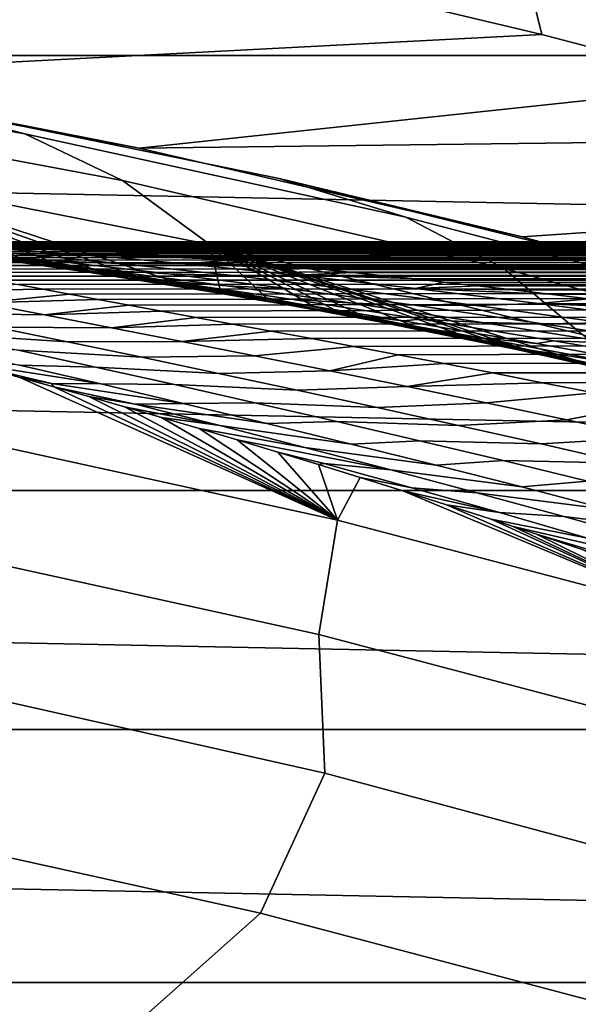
# Model space of a CAD drawing. Header units: metres. Extents: x -32 to 117, y -314 to 32.
# Tile 245 of 380: x 5.57 to 7.27, y 25.68 to 28.67. Entities that reach past the tile are written whole.
import ezdxf

# ---------------------------------------------------------------- set-up
doc = ezdxf.new("R2010")
doc.units = ezdxf.units.M
doc.layers.add('solid_24_501_064_XXX', color=7, linetype='CONTINUOUS')

msp = doc.modelspace()

# ---------------------------------------------------------------- linework, layer by layer
at = {"layer": 'solid_24_501_064_XXX'}
for points in [[(-15.49826, 28.566656, -303.5), (-14.350215, 29.160267, -303.5), (15.49826, 28.566656, -303.5)], [(-14.350215, 29.160267, -303.5), (14.350215, 29.160267, -303.5), (15.49826, 28.566656, -303.5)], [(8.311022, 28.692976, -299.526428), (7.148932, 29.004358, -299.526428), (7.105649, 28.828749, -299.506622), (8.260702, 28.519253, -299.506622)], [(7.105649, 28.828749, -299.506622), (6.56862, 28.769537, -299.5), (7.154149, 28.629557, -299.5)], [(7.105649, 28.828749, -299.506622), (7.154149, 28.629557, -299.5), (7.736826, 28.477612, -299.5)], [(8.260702, 28.519253, -299.506622), (7.105649, 28.828749, -299.506622), (7.736826, 28.477612, -299.5)], [(6.56862, 28.769537, -299.5), (3.57467, 28.67807, -299.5), (4.756879, 28.505819, -299.5), (7.154149, 28.629557, -299.5)], [(4.040868, 28.616104, 20), (4.415824, 28.533966, 27.139278), (5.583253, 28.328678, 27.139278), (5.203011, 28.42778, 20)], [(5.930682, 28.284916, -299.5), (4.756879, 28.505819, -299.5), (4.040868, 28.616104, 20), (5.203011, 28.42778, 20)], [(7.154149, 28.629557, -299.5), (4.756879, 28.505819, -299.5), (5.930682, 28.284916, -299.5), (7.736826, 28.477612, -299.5)], [(-16.621614, 27.927967, -303.5), (-15.49826, 28.566656, -303.5), (16.621614, 27.927967, -303.5)], [(-15.49826, 28.566656, -303.5), (15.49826, 28.566656, -303.5), (16.621614, 27.927967, -303.5)], [(4.415824, 28.533966, 27.139278), (4.710987, 28.40514, 34.372093), (5.880138, 28.186333, 34.372093), (5.583253, 28.328678, 27.139278)], [(8.316442, 28.313774, -299.5), (7.736826, 28.477612, -299.5), (5.930682, 28.284916, -299.5)], [(5.203011, 28.42778, 20), (5.583253, 28.328678, 27.139278), (6.741272, 28.075647, 27.139278), (6.35652, 28.19228, 20)], [(7.094454, 28.015686, -299.5), (5.930682, 28.284916, -299.5), (5.203011, 28.42778, 20), (6.35652, 28.19228, 20)], [(4.710987, 28.40514, 34.372093), (5.00377, 28.218328, 41.604107), (6.145319, 27.991907, 41.604107), (5.880138, 28.186333, 34.372093)], [(5.583253, 28.328678, 27.139278), (5.880138, 28.186333, 34.372093), (7.039254, 27.919424, 34.372093), (6.741272, 28.075647, 27.139278)], [(8.316442, 28.313774, -299.5), (5.930682, 28.284916, -299.5), (7.094454, 28.015686, -299.5), (8.892299, 28.138237, -299.5)], [(6.17696, 27.854652, 46.694374), (6.145319, 27.991907, 41.604107), (5.00377, 28.218328, 41.604107), (6.042742, 27.877617, 46.921967)], [(5.910722, 27.899406, 47.149216), (6.042742, 27.877617, 46.921967), (5.00377, 28.218328, 41.604107)], [(5.786113, 27.919216, 47.367855), (5.910722, 27.899406, 47.149216), (5.00377, 28.218328, 41.604107)], [(5.667253, 27.937405, 47.58086), (5.786113, 27.919216, 47.367855), (5.00377, 28.218328, 41.604107)], [(5.565906, 27.952364, 47.766106), (5.667253, 27.937405, 47.58086), (5.00377, 28.218328, 41.604107)], [(5.880138, 28.186333, 34.372093), (6.145319, 27.991907, 41.604107), (7.276733, 27.719324, 41.604107), (7.039254, 27.919424, 34.372093)], [(6.35652, 28.19228, 20), (6.741272, 28.075647, 27.139278), (7.887931, 27.775301, 27.139278), (7.499481, 27.909994, 20)], [(8.246314, 27.698521, -299.5), (7.094454, 28.015686, -299.5), (6.35652, 28.19228, 20), (7.499481, 27.909994, 20)], [(8.892299, 28.138237, -299.5), (7.094454, 28.015686, -299.5), (8.246314, 27.698521, -299.5), (9.464602, 27.950924, -299.5)], [(6.741272, 28.075647, 27.139278), (7.039254, 27.919424, 34.372093), (8.186357, 27.60487, 34.372093), (7.887931, 27.775301, 27.139278)], [(5.104583, 27.985342, 52.905888), (5.104846, 27.981249, 53.02454), (54.700001, 28, 52)], [(5.108784, 27.988892, 52.788612), (5.104583, 27.985342, 52.905888), (54.700001, 28, 52)], [(5.104846, 27.981249, 53.02454), (5.109465, 27.976601, 53.144482), (54.700001, 28, 52)], [(5.117603, 27.991919, 52.672684), (5.108784, 27.988892, 52.788612), (54.700001, 28, 52)], [(5.118779, 27.971378, 53.265682), (54.700001, 27.976082, 53.157101), (54.700001, 28, 52), (5.109465, 27.976601, 53.144482)], [(5.130588, 27.99444, 52.557949), (5.117603, 27.991919, 52.672684), (54.700001, 28, 52)], [(5.147282, 27.996475, 52.444252), (5.130588, 27.99444, 52.557949), (54.700001, 28, 52)], [(5.340872, 27.975428, 50.277721), (5.670956, 27.942411, 49.799969), (5.471426, 27.956095, 49.68541), (5.135561, 27.99147, 50.173851)], [(5.167585, 27.998037, 52.331558), (5.147282, 27.996475, 52.444252), (54.700001, 28, 52)], [(5.191731, 27.999136, 52.219948), (5.167585, 27.998037, 52.331558), (54.700001, 28, 52)], [(5.219721, 27.999786, 52.109428), (5.191731, 27.999136, 52.219948), (54.700001, 28, 52)], [(5.251555, 28, 52), (5.219721, 27.999786, 52.109428), (54.700001, 28, 52)], [(5.466239, 27.983366, 50.957569), (5.224105, 27.997297, 51.44606), (5.566727, 27.989464, 51.231911), (5.622065, 27.986372, 51.126484)], [(5.287916, 27.999773, 51.887318), (5.251555, 28, 52), (54.700001, 28, 52), (54.700001, 27.976082, 50.842899)], [(5.466239, 27.983366, 50.957569), (5.752649, 27.961834, 50.485115), (5.546618, 27.965546, 50.381496), (5.253825, 27.989241, 50.867466)], [(5.327169, 27.999102, 51.775616), (5.287916, 27.999773, 51.887318), (54.700001, 27.976082, 50.842899)], [(5.369317, 27.997995, 51.664898), (5.327169, 27.999102, 51.775616), (54.700001, 27.976082, 50.842899)], [(5.414441, 27.996466, 51.555141), (5.369317, 27.997995, 51.664898), (54.700001, 27.976082, 50.842899)], [(5.462732, 27.994524, 51.446297), (5.414441, 27.996466, 51.555141), (54.700001, 27.976082, 50.842899)], [(5.513685, 27.992186, 51.338505), (5.462732, 27.994524, 51.446297), (54.700001, 27.976082, 50.842899)], [(5.566727, 27.989464, 51.231911), (5.513685, 27.992186, 51.338505), (54.700001, 27.976082, 50.842899)], [(5.622065, 27.986372, 51.126484), (5.566727, 27.989464, 51.231911), (54.700001, 27.976082, 50.842899)], [(7.423438, 27.603895, 44.688644), (7.276733, 27.719324, 41.604107), (6.145319, 27.991907, 41.604107), (7.253582, 27.642006, 44.952583)], [(7.087388, 27.678099, 45.213295), (7.253582, 27.642006, 44.952583), (6.145319, 27.991907, 41.604107)], [(7.023231, 27.691713, 45.314655), (7.087388, 27.678099, 45.213295), (6.145319, 27.991907, 41.604107)], [(6.924988, 27.712219, 45.470669), (7.023231, 27.691713, 45.314655), (6.145319, 27.991907, 41.604107)], [(6.766699, 27.744383, 45.724121), (6.924988, 27.712219, 45.470669), (6.145319, 27.991907, 41.604107)], [(6.612697, 27.774639, 45.973267), (6.766699, 27.744383, 45.724121), (6.145319, 27.991907, 41.604107)], [(6.530191, 27.790426, 46.10788), (6.612697, 27.774639, 45.973267), (6.145319, 27.991907, 41.604107)], [(6.462777, 27.803106, 46.218498), (6.530191, 27.790426, 46.10788), (6.145319, 27.991907, 41.604107)], [(6.317361, 27.829781, 46.459156), (6.462777, 27.803106, 46.218498), (6.145319, 27.991907, 41.604107)], [(6.17696, 27.854652, 46.694374), (6.317361, 27.829781, 46.459156), (6.145319, 27.991907, 41.604107)], [(5.118779, 27.971378, 53.265682), (5.133124, 27.96557, 53.388103), (54.700001, 27.976082, 53.157101)], [(5.133124, 27.96557, 53.388103), (5.152317, 27.959164, 53.511658), (54.700001, 27.976082, 53.157101)], [(5.152317, 27.959164, 53.511658), (5.176325, 27.952141, 53.636406), (54.700001, 27.976082, 53.157101)], [(5.176325, 27.952141, 53.636406), (5.205487, 27.944473, 53.762505), (54.700001, 27.976082, 53.157101)], [(5.272458, 27.975931, 49.570774), (5.632093, 27.931763, 49.096546), (5.564283, 27.938276, 48.816608), (5.196973, 27.986681, 49.288471)], [(5.205487, 27.944473, 53.762505), (5.240133, 27.936132, 53.890106), (54.700001, 27.976082, 53.157101)], [(5.240133, 27.936132, 53.890106), (5.280043, 27.927122, 54.018875), (54.700001, 27.976082, 53.157101)], [(5.471426, 27.956095, 49.68541), (5.826298, 27.914371, 49.219501), (5.632093, 27.931763, 49.096546), (5.272458, 27.975931, 49.570774)], [(5.280043, 27.927122, 54.018875), (5.325219, 27.917414, 54.148952), (54.700001, 27.976082, 53.157101)], [(5.325219, 27.917414, 54.148952), (5.376029, 27.906942, 54.280918), (54.700001, 27.976082, 53.157101)], [(5.546618, 27.965546, 50.381496), (5.870907, 27.934887, 49.91436), (5.670956, 27.942411, 49.799969), (5.340872, 27.975428, 50.277721)], [(5.432829, 27.89563, 54.415333), (54.700001, 27.904366, 54.312222), (54.700001, 27.976082, 53.157101), (5.376029, 27.906942, 54.280918)], [(5.385346, 27.965342, 48.675961), (5.768913, 27.908745, 48.220753), (5.491642, 27.955309, 48.194237)], [(5.564283, 27.938276, 48.816608), (5.944159, 27.884262, 48.366337), (5.768913, 27.908745, 48.220753), (5.385346, 27.965342, 48.675961)], [(5.887196, 27.892067, 47.747478), (5.554244, 27.954052, 47.787643), (5.447432, 27.969194, 47.987232)], [(5.768913, 27.908745, 48.220753), (5.887196, 27.892067, 47.747478), (5.447432, 27.969194, 47.987232), (5.491642, 27.955309, 48.194237)], [(5.466239, 27.983366, 50.957569), (5.622065, 27.986372, 51.126484), (5.679662, 27.982922, 51.022221)], [(5.466239, 27.983366, 50.957569), (5.679662, 27.982922, 51.022221), (5.738927, 27.979136, 50.919247)], [(5.466239, 27.983366, 50.957569), (5.738927, 27.979136, 50.919247), (5.799469, 27.975029, 50.817757)], [(5.466239, 27.983366, 50.957569), (5.799469, 27.975029, 50.817757), (5.86158, 27.970627, 50.717796)], [(5.752649, 27.961834, 50.485115), (5.466239, 27.983366, 50.957569), (5.86158, 27.970627, 50.717796), (5.925173, 27.965919, 50.618919)], [(5.752649, 27.961834, 50.485115), (6.071134, 27.933531, 50.028507), (5.870907, 27.934887, 49.91436), (5.546618, 27.965546, 50.381496)], [(5.679662, 27.982922, 51.022221), (5.622065, 27.986372, 51.126484), (54.700001, 27.976082, 50.842899)], [(5.738927, 27.979136, 50.919247), (5.679662, 27.982922, 51.022221), (54.700001, 27.976082, 50.842899)], [(5.799469, 27.975029, 50.817757), (5.738927, 27.979136, 50.919247), (54.700001, 27.976082, 50.842899)], [(5.752649, 27.961834, 50.485115), (5.925173, 27.965919, 50.618919), (5.990097, 27.960896, 50.520683)], [(5.752649, 27.961834, 50.485115), (5.990097, 27.960896, 50.520683), (6.056006, 27.955599, 50.423775)], [(5.752649, 27.961834, 50.485115), (6.056006, 27.955599, 50.423775), (6.123339, 27.950008, 50.327572)], [(6.071134, 27.933531, 50.028507), (5.752649, 27.961834, 50.485115), (6.123339, 27.950008, 50.327572), (6.192833, 27.944042, 50.230679)], [(5.86158, 27.970627, 50.717796), (5.799469, 27.975029, 50.817757), (54.700001, 27.976082, 50.842899), (54.700001, 27.904366, 49.687778)], [(5.925173, 27.965919, 50.618919), (5.86158, 27.970627, 50.717796), (54.700001, 27.904366, 49.687778)], [(5.990097, 27.960896, 50.520683), (5.925173, 27.965919, 50.618919), (54.700001, 27.904366, 49.687778)], [(6.056006, 27.955599, 50.423775), (5.990097, 27.960896, 50.520683), (54.700001, 27.904366, 49.687778)], [(-17.7187, 27.245132, -303.5), (-16.621614, 27.927967, -303.5), (17.7187, 27.245132, -303.5)], [(-16.621614, 27.927967, -303.5), (16.621614, 27.927967, -303.5), (17.7187, 27.245132, -303.5)], [(5.670956, 27.942411, 49.799969), (6.021049, 27.90313, 49.342304), (5.826298, 27.914371, 49.219501), (5.471426, 27.956095, 49.68541)], [(5.887196, 27.892067, 47.747478), (5.565906, 27.952364, 47.766106), (5.554244, 27.954052, 47.787643)], [(5.632093, 27.931763, 49.096546), (6.00605, 27.881775, 48.643578), (5.944159, 27.884262, 48.366337), (5.564283, 27.938276, 48.816608)], [(5.887196, 27.892067, 47.747478), (5.965283, 27.883617, 47.330296), (5.667253, 27.937405, 47.58086), (5.565906, 27.952364, 47.766106)], [(5.826298, 27.914371, 49.219501), (6.19641, 27.866838, 48.772839), (6.00605, 27.881775, 48.643578), (5.632093, 27.931763, 49.096546)], [(5.965283, 27.883617, 47.330296), (5.786113, 27.919216, 47.367855), (5.667253, 27.937405, 47.58086)], [(5.870907, 27.934887, 49.91436), (6.216212, 27.898048, 49.464863), (6.021049, 27.90313, 49.342304), (5.670956, 27.942411, 49.799969)], [(6.071134, 27.933531, 50.028507), (6.411643, 27.89913, 49.58709), (6.216212, 27.898048, 49.464863), (5.870907, 27.934887, 49.91436)], [(6.123339, 27.950008, 50.327572), (6.056006, 27.955599, 50.423775), (54.700001, 27.904366, 49.687778)], [(6.071134, 27.933531, 50.028507), (6.192833, 27.944042, 50.230679), (6.264667, 27.937656, 50.132565)], [(6.071134, 27.933531, 50.028507), (6.264667, 27.937656, 50.132565), (6.338357, 27.930899, 50.034058)], [(6.071134, 27.933531, 50.028507), (6.338357, 27.930899, 50.034058), (6.414952, 27.92367, 49.933918)], [(6.071134, 27.933531, 50.028507), (6.414952, 27.92367, 49.933918), (6.495462, 27.915857, 49.830925)], [(6.411643, 27.89913, 49.58709), (6.071134, 27.933531, 50.028507), (6.495462, 27.915857, 49.830925), (6.579183, 27.907488, 49.725769)], [(6.192833, 27.944042, 50.230679), (6.123339, 27.950008, 50.327572), (54.700001, 27.904366, 49.687778)], [(6.264667, 27.937656, 50.132565), (6.192833, 27.944042, 50.230679), (54.700001, 27.904366, 49.687778)], [(6.338357, 27.930899, 50.034058), (6.264667, 27.937656, 50.132565), (54.700001, 27.904366, 49.687778)], [(6.414952, 27.92367, 49.933918), (6.338357, 27.930899, 50.034058), (54.700001, 27.904366, 49.687778)], [(5.432829, 27.89563, 54.415333), (5.495449, 27.883453, 54.552059), (54.700001, 27.904366, 54.312222)], [(5.495449, 27.883453, 54.552059), (5.563854, 27.870394, 54.690937), (54.700001, 27.904366, 54.312222)], [(5.563854, 27.870394, 54.690937), (5.638284, 27.856403, 54.8321), (54.700001, 27.904366, 54.312222)], [(5.638284, 27.856403, 54.8321), (5.718978, 27.841433, 54.975681), (54.700001, 27.904366, 54.312222)], [(5.718978, 27.841433, 54.975681), (5.805986, 27.825434, 55.121731), (54.700001, 27.904366, 54.312222)], [(5.768913, 27.908745, 48.220753), (6.16219, 27.846964, 47.784161), (5.887196, 27.892067, 47.747478)], [(5.944159, 27.884262, 48.366337), (6.3345, 27.825016, 47.933426), (6.16219, 27.846964, 47.784161), (5.768913, 27.908745, 48.220753)], [(5.965283, 27.883617, 47.330296), (5.910722, 27.899406, 47.149216), (5.786113, 27.919216, 47.367855)], [(5.805986, 27.825434, 55.121731), (5.899159, 27.808384, 55.270134), (54.700001, 27.904366, 54.312222)], [(6.021049, 27.90313, 49.342304), (6.387303, 27.858053, 48.901878), (6.19641, 27.866838, 48.772839), (5.826298, 27.914371, 49.219501)], [(5.899159, 27.808384, 55.270134), (5.998357, 27.790258, 55.420746), (54.700001, 27.904366, 54.312222)], [(6.37057, 27.810566, 46.908562), (6.042742, 27.877617, 46.921967), (5.910722, 27.899406, 47.149216)], [(6.290452, 27.823816, 47.316978), (6.37057, 27.810566, 46.908562), (5.910722, 27.899406, 47.149216), (5.965283, 27.883617, 47.330296)], [(6.103448, 27.77104, 55.573425), (54.700001, 27.784977, 55.463394), (54.700001, 27.904366, 54.312222), (5.998357, 27.790258, 55.420746)], [(6.216212, 27.898048, 49.464863), (6.5786, 27.855423, 49.03059), (6.387303, 27.858053, 48.901878), (6.021049, 27.90313, 49.342304)], [(6.411643, 27.89913, 49.58709), (6.770159, 27.85895, 49.15889), (6.5786, 27.855423, 49.03059), (6.216212, 27.898048, 49.464863)], [(6.411643, 27.89913, 49.58709), (6.579183, 27.907488, 49.725769), (6.666594, 27.898504, 49.618099)], [(6.411643, 27.89913, 49.58709), (6.666594, 27.898504, 49.618099), (6.758825, 27.888788, 49.506908)], [(6.770159, 27.85895, 49.15889), (6.411643, 27.89913, 49.58709), (6.758825, 27.888788, 49.506908), (6.856378, 27.878246, 49.391663)], [(6.495462, 27.915857, 49.830925), (6.414952, 27.92367, 49.933918), (54.700001, 27.904366, 49.687778)], [(6.579183, 27.907488, 49.725769), (6.495462, 27.915857, 49.830925), (54.700001, 27.904366, 49.687778)], [(6.666594, 27.898504, 49.618099), (6.579183, 27.907488, 49.725769), (54.700001, 27.904366, 49.687778)], [(6.758825, 27.888788, 49.506908), (6.666594, 27.898504, 49.618099), (54.700001, 27.904366, 49.687778), (54.700001, 27.784977, 48.536606)], [(7.039254, 27.919424, 34.372093), (7.276733, 27.719324, 41.604107), (8.396148, 27.401031, 41.604107), (8.186357, 27.60487, 34.372093)], [(5.276678, 27.850197, 54.981167), (5.638284, 27.856403, 54.8321), (5.563854, 27.870394, 54.690937)], [(6.16219, 27.846964, 47.784161), (6.290452, 27.823816, 47.316978), (5.965283, 27.883617, 47.330296), (5.887196, 27.892067, 47.747478)], [(6.00605, 27.881775, 48.643578), (6.392034, 27.826365, 48.207981), (6.3345, 27.825016, 47.933426), (5.944159, 27.884262, 48.366337)], [(6.19641, 27.866838, 48.772839), (6.579298, 27.813854, 48.341969), (6.392034, 27.826365, 48.207981), (6.00605, 27.881775, 48.643578)], [(6.37057, 27.810566, 46.908562), (6.455207, 27.798544, 46.500912), (6.17696, 27.854652, 46.694374), (6.042742, 27.877617, 46.921967)], [(6.856378, 27.878246, 49.391663), (6.758825, 27.888788, 49.506908), (54.700001, 27.784977, 48.536606)], [(6.770159, 27.85895, 49.15889), (6.856378, 27.878246, 49.391663), (6.958717, 27.866875, 49.272858)], [(6.958717, 27.866875, 49.272858), (6.856378, 27.878246, 49.391663), (54.700001, 27.784977, 48.536606)], [(5.276678, 27.850197, 54.981167), (5.452863, 27.81559, 55.289272), (5.718978, 27.841433, 54.975681), (5.638284, 27.856403, 54.8321)], [(5.452863, 27.81559, 55.289272), (5.805986, 27.825434, 55.121731), (5.718978, 27.841433, 54.975681)], [(6.16219, 27.846964, 47.784161), (6.56322, 27.780203, 47.361565), (6.290452, 27.823816, 47.316978)], [(6.3345, 27.825016, 47.933426), (6.733187, 27.760744, 47.513649), (6.56322, 27.780203, 47.361565), (6.16219, 27.846964, 47.784161)], [(6.455207, 27.798544, 46.500912), (6.317361, 27.829781, 46.459156), (6.17696, 27.854652, 46.694374)], [(6.387303, 27.858053, 48.901878), (6.767088, 27.807493, 48.475651), (6.579298, 27.813854, 48.341969), (6.19641, 27.866838, 48.772839)], [(6.5786, 27.855423, 49.03059), (6.955273, 27.807283, 48.608925), (6.767088, 27.807493, 48.475651), (6.387303, 27.858053, 48.901878)], [(6.770159, 27.85895, 49.15889), (7.143715, 27.813227, 48.741703), (6.955273, 27.807283, 48.608925), (6.5786, 27.855423, 49.03059)], [(6.770159, 27.85895, 49.15889), (6.958717, 27.866875, 49.272858), (7.066037, 27.854639, 49.150593)], [(6.770159, 27.85895, 49.15889), (7.066037, 27.854639, 49.150593), (7.178548, 27.841497, 49.024929)], [(7.143715, 27.813227, 48.741703), (6.770159, 27.85895, 49.15889), (7.178548, 27.841497, 49.024929), (7.296306, 27.827383, 48.895691)], [(7.066037, 27.854639, 49.150593), (6.958717, 27.866875, 49.272858), (54.700001, 27.784977, 48.536606)], [(7.178548, 27.841497, 49.024929), (7.066037, 27.854639, 49.150593), (54.700001, 27.784977, 48.536606)], [(7.296306, 27.827383, 48.895691), (7.178548, 27.841497, 49.024929), (54.700001, 27.784977, 48.536606)], [(5.643831, 27.778557, 55.589191), (5.452863, 27.81559, 55.289272), (5.087775, 27.824257, 55.461258), (5.285157, 27.783844, 55.774307)], [(5.643831, 27.778557, 55.589191), (5.899159, 27.808384, 55.270134), (5.805986, 27.825434, 55.121731), (5.452863, 27.81559, 55.289272)], [(5.643831, 27.778557, 55.589191), (5.998357, 27.790258, 55.420746), (5.899159, 27.808384, 55.270134)], [(6.56322, 27.780203, 47.361565), (6.699583, 27.750607, 46.897682), (6.37057, 27.810566, 46.908562), (6.290452, 27.823816, 47.316978)], [(6.455207, 27.798544, 46.500912), (6.462777, 27.803106, 46.218498), (6.317361, 27.829781, 46.459156)], [(6.392034, 27.826365, 48.207981), (6.787737, 27.765787, 47.785881), (6.733187, 27.760744, 47.513649), (6.3345, 27.825016, 47.933426)], [(6.699583, 27.750607, 46.897682), (6.780322, 27.732632, 46.49575), (6.455207, 27.798544, 46.500912), (6.37057, 27.810566, 46.908562)], [(6.579298, 27.813854, 48.341969), (6.972492, 27.755665, 47.92342), (6.787737, 27.765787, 47.785881), (6.392034, 27.826365, 48.207981)], [(6.767088, 27.807493, 48.475651), (7.157764, 27.751686, 48.060574), (6.972492, 27.755665, 47.92342), (6.579298, 27.813854, 48.341969)], [(7.143715, 27.813227, 48.741703), (7.529343, 27.762163, 48.333324), (7.343427, 27.753853, 48.197239), (6.955273, 27.807283, 48.608925)], [(7.143715, 27.813227, 48.741703), (7.296306, 27.827383, 48.895691), (7.419082, 27.812277, 48.763142)], [(7.143715, 27.813227, 48.741703), (7.419082, 27.812277, 48.763142), (7.546621, 27.796173, 48.627647)], [(7.529343, 27.762163, 48.333324), (7.143715, 27.813227, 48.741703), (7.546621, 27.796173, 48.627647), (7.678889, 27.779045, 48.489346)], [(5.847108, 27.739241, 55.881783), (5.643831, 27.778557, 55.589191), (5.285157, 27.783844, 55.774307), (5.494347, 27.74119, 56.077896)], [(5.643831, 27.778557, 55.589191), (5.847108, 27.739241, 55.881783), (6.103448, 27.77104, 55.573425), (5.998357, 27.790258, 55.420746)], [(6.103448, 27.77104, 55.573425), (6.214521, 27.750698, 55.728107), (54.700001, 27.784977, 55.463394)], [(6.214521, 27.750698, 55.728107), (6.331566, 27.729183, 55.884892), (54.700001, 27.784977, 55.463394)], [(6.331566, 27.729183, 55.884892), (6.454474, 27.70644, 56.043911), (54.700001, 27.784977, 55.463394)], [(6.454474, 27.70644, 56.043911), (6.583142, 27.682407, 56.205269), (54.700001, 27.784977, 55.463394)], [(6.780322, 27.732632, 46.49575), (6.87138, 27.714687, 46.08807), (6.462777, 27.803106, 46.218498), (6.455207, 27.798544, 46.500912)], [(6.87138, 27.714687, 46.08807), (6.530191, 27.790426, 46.10788), (6.462777, 27.803106, 46.218498)], [(6.87138, 27.714687, 46.08807), (6.94614, 27.702316, 45.700493), (6.612697, 27.774639, 45.973267), (6.530191, 27.790426, 46.10788)], [(6.56322, 27.780203, 47.361565), (6.97006, 27.708498, 46.94846), (6.699583, 27.750607, 46.897682)], [(6.733187, 27.760744, 47.513649), (7.138117, 27.691507, 47.102879), (6.97006, 27.708498, 46.94846), (6.56322, 27.780203, 47.361565)], [(6.583142, 27.682407, 56.205269), (6.717589, 27.65708, 56.368748), (54.700001, 27.784977, 55.463394)], [(6.717589, 27.65708, 56.368748), (6.857852, 27.630394, 56.534454), (54.700001, 27.784977, 55.463394)], [(6.955273, 27.807283, 48.608925), (7.343427, 27.753853, 48.197239), (7.157764, 27.751686, 48.060574), (6.767088, 27.807493, 48.475651)], [(7.003938, 27.602261, 56.702679), (54.700001, 27.618116, 56.608646), (54.700001, 27.784977, 55.463394), (6.857852, 27.630394, 56.534454)], [(5.113073, 27.768375, 56.233158), (5.334461, 27.720881, 56.537411), (5.712873, 27.696423, 56.37328), (5.494347, 27.74119, 56.077896)], [(5.847108, 27.739241, 55.881783), (6.214521, 27.750698, 55.728107), (6.103448, 27.77104, 55.573425)], [(5.847108, 27.739241, 55.881783), (6.060296, 27.69776, 56.167885), (6.331566, 27.729183, 55.884892), (6.214521, 27.750698, 55.728107)], [(6.94614, 27.702316, 45.700493), (6.766699, 27.744383, 45.724121), (6.612697, 27.774639, 45.973267)], [(6.97006, 27.708498, 46.94846), (7.113198, 27.672424, 46.486187), (6.780322, 27.732632, 46.49575), (6.699583, 27.750607, 46.897682)], [(6.787737, 27.765787, 47.785881), (7.190834, 27.700163, 47.373417), (7.138117, 27.691507, 47.102879), (6.733187, 27.760744, 47.513649)], [(6.972492, 27.755665, 47.92342), (7.373504, 27.6924, 47.513752), (7.190834, 27.700163, 47.373417), (6.787737, 27.765787, 47.785881)], [(7.157764, 27.751686, 48.060574), (7.556685, 27.690775, 47.653622), (7.373504, 27.6924, 47.513752), (6.972492, 27.755665, 47.92342)], [(7.343427, 27.753853, 48.197239), (7.740252, 27.69529, 47.792919), (7.556685, 27.690775, 47.653622), (7.157764, 27.751686, 48.060574)], [(5.334461, 27.720881, 56.537411), (5.563111, 27.671427, 56.832943), (5.939161, 27.649626, 56.661427), (5.712873, 27.696423, 56.37328)], [(6.060296, 27.69776, 56.167885), (5.847108, 27.739241, 55.881783), (5.494347, 27.74119, 56.077896), (5.712873, 27.696423, 56.37328)], [(6.060296, 27.69776, 56.167885), (6.454474, 27.70644, 56.043911), (6.331566, 27.729183, 55.884892)], [(6.94614, 27.702316, 45.700493), (6.924988, 27.712219, 45.470669), (6.766699, 27.744383, 45.724121)], [(7.113198, 27.672424, 46.486187), (7.193778, 27.649876, 46.090366), (6.87138, 27.714687, 46.08807), (6.780322, 27.732632, 46.49575)], [(6.281815, 27.654194, 56.448193), (6.060296, 27.69776, 56.167885), (5.712873, 27.696423, 56.37328), (5.939161, 27.649626, 56.661427)], [(6.060296, 27.69776, 56.167885), (6.281815, 27.654194, 56.448193), (6.583142, 27.682407, 56.205269), (6.454474, 27.70644, 56.043911)], [(7.193778, 27.649876, 46.090366), (7.290688, 27.626026, 45.682686), (6.94614, 27.702316, 45.700493), (6.87138, 27.714687, 46.08807)], [(7.364238, 27.609434, 45.300968), (7.023231, 27.691713, 45.314655), (6.924988, 27.712219, 45.470669)], [(7.290688, 27.626026, 45.682686), (7.364238, 27.609434, 45.300968), (6.924988, 27.712219, 45.470669), (6.94614, 27.702316, 45.700493)], [(6.97006, 27.708498, 46.94846), (7.381454, 27.631865, 46.542404), (7.113198, 27.672424, 46.486187)], [(7.138117, 27.691507, 47.102879), (7.547908, 27.617336, 46.698788), (7.381454, 27.631865, 46.542404), (6.97006, 27.708498, 46.94846)], [(7.364238, 27.609434, 45.300968), (7.446846, 27.593224, 44.913982), (7.087388, 27.678099, 45.213295), (7.023231, 27.691713, 45.314655)], [(7.190834, 27.700163, 47.373417), (7.599456, 27.629532, 46.967674), (7.547908, 27.617336, 46.698788), (7.138117, 27.691507, 47.102879)], [(7.373504, 27.6924, 47.513752), (7.780344, 27.624125, 47.110355), (7.599456, 27.629532, 46.967674), (7.190834, 27.700163, 47.373417)], [(5.5676, 27.626245, 57.468239), (5.798036, 27.620085, 57.12075), (5.563111, 27.671427, 56.832943), (5.325235, 27.681759, 57.175697)], [(5.563111, 27.671427, 56.832943), (5.798036, 27.620085, 57.12075), (6.172172, 27.600859, 56.943134), (5.939161, 27.649626, 56.661427)], [(6.510577, 27.608585, 56.723301), (6.717589, 27.65708, 56.368748), (6.583142, 27.682407, 56.205269), (6.281815, 27.654194, 56.448193)], [(7.446846, 27.593224, 44.913982), (7.253582, 27.642006, 44.952583), (7.087388, 27.678099, 45.213295)], [(7.381454, 27.631865, 46.542404), (7.530629, 27.589354, 46.081661), (7.193778, 27.649876, 46.090366), (7.113198, 27.672424, 46.486187)], [(5.814446, 27.568945, 57.753437), (5.5676, 27.626245, 57.468239), (5.371238, 27.642797, 57.820778), (5.412745, 27.631516, 57.900455)], [(5.814446, 27.568945, 57.753437), (5.412745, 27.631516, 57.900455), (5.468256, 27.616358, 58.005955), (5.664699, 27.570097, 58.185211)], [(6.510577, 27.608585, 56.723301), (6.281815, 27.654194, 56.448193), (5.939161, 27.649626, 56.661427), (6.172172, 27.600859, 56.943134)], [(6.510577, 27.608585, 56.723301), (6.857852, 27.630394, 56.534454), (6.717589, 27.65708, 56.368748)], [(6.510577, 27.608585, 56.723301), (6.745502, 27.560976, 56.993801), (7.003938, 27.602261, 56.702679), (6.857852, 27.630394, 56.534454)], [(7.530629, 27.589354, 46.081661), (7.610374, 27.562393, 45.691788), (7.290688, 27.626026, 45.682686), (7.193778, 27.649876, 46.090366)], [(7.446846, 27.593224, 44.913982), (7.423438, 27.603895, 44.688644), (7.253582, 27.642006, 44.952583)], [(5.568341, 27.58881, 58.193359), (5.468256, 27.616358, 58.005955), (5.413619, 27.400394, 63.291264), (6.533976, 27.155037, 63.291264)], [(5.664699, 27.570097, 58.185211), (5.468256, 27.616358, 58.005955), (5.568341, 27.58881, 58.193359)], [(5.814446, 27.568945, 57.753437), (6.038271, 27.566896, 57.401817), (5.798036, 27.620085, 57.12075), (5.5676, 27.626245, 57.468239)], [(5.798036, 27.620085, 57.12075), (6.038271, 27.566896, 57.401817), (6.410875, 27.550158, 57.219204), (6.172172, 27.600859, 56.943134)], [(6.745502, 27.560976, 56.993801), (6.510577, 27.608585, 56.723301), (6.172172, 27.600859, 56.943134), (6.410875, 27.550158, 57.219204)], [(6.745502, 27.560976, 56.993801), (7.155851, 27.572584, 56.873669), (7.003938, 27.602261, 56.702679)], [(7.003938, 27.602261, 56.702679), (7.155851, 27.572584, 56.873669), (54.700001, 27.618116, 56.608646)], [(7.155851, 27.572584, 56.873669), (7.313557, 27.541355, 57.04715), (54.700001, 27.618116, 56.608646)], [(5.671459, 27.56012, 58.383064), (5.568341, 27.58881, 58.193359), (6.533976, 27.155037, 63.291264)], [(5.664699, 27.570097, 58.185211), (5.568341, 27.58881, 58.193359), (5.671459, 27.56012, 58.383064)], [(6.064896, 27.509859, 58.032429), (5.664699, 27.570097, 58.185211), (5.671459, 27.56012, 58.383064), (5.918954, 27.507086, 58.46339)], [(5.664699, 27.570097, 58.185211), (6.064896, 27.509859, 58.032429), (5.814446, 27.568945, 57.753437)], [(6.064896, 27.509859, 58.032429), (6.282855, 27.511879, 57.677116), (6.038271, 27.566896, 57.401817), (5.814446, 27.568945, 57.753437)], [(6.745502, 27.560976, 56.993801), (6.985526, 27.511395, 57.260284), (7.313557, 27.541355, 57.04715), (7.155851, 27.572584, 56.873669)], [(5.777578, 27.530251, 58.575142), (5.671459, 27.56012, 58.383064), (6.533976, 27.155037, 63.291264)], [(5.918954, 27.507086, 58.46339), (5.671459, 27.56012, 58.383064), (5.777578, 27.530251, 58.575142)], [(6.038271, 27.566896, 57.401817), (6.282855, 27.511879, 57.677116), (6.654253, 27.497547, 57.490425), (6.410875, 27.550158, 57.219204)], [(6.985526, 27.511395, 57.260284), (6.745502, 27.560976, 56.993801), (6.410875, 27.550158, 57.219204), (6.654253, 27.497547, 57.490425)], [(6.985526, 27.511395, 57.260284), (7.229888, 27.459862, 57.523197), (7.477085, 27.508511, 57.223206), (7.313557, 27.541355, 57.04715)], [(5.886662, 27.499166, 58.769669), (5.777578, 27.530251, 58.575142), (6.533976, 27.155037, 63.291264)], [(6.175672, 27.442381, 58.735943), (5.918954, 27.507086, 58.46339), (5.777578, 27.530251, 58.575142), (5.886662, 27.499166, 58.769669)], [(5.918954, 27.507086, 58.46339), (6.318428, 27.448999, 58.30595), (6.064896, 27.509859, 58.032429)], [(6.318428, 27.448999, 58.30595), (6.531055, 27.45504, 57.947418), (6.282855, 27.511879, 57.677116), (6.064896, 27.509859, 58.032429)], [(6.282855, 27.511879, 57.677116), (6.531055, 27.45504, 57.947418), (6.90159, 27.443043, 57.757374), (6.654253, 27.497547, 57.490425)], [(7.229888, 27.459862, 57.523197), (6.985526, 27.511395, 57.260284), (6.654253, 27.497547, 57.490425), (6.90159, 27.443043, 57.757374)], [(5.998675, 27.466837, 58.966587), (5.886662, 27.499166, 58.769669), (6.533976, 27.155037, 63.291264)], [(6.175672, 27.442381, 58.735943), (5.886662, 27.499166, 58.769669), (5.998675, 27.466837, 58.966587)], [(5.918954, 27.507086, 58.46339), (6.175672, 27.442381, 58.735943), (6.57467, 27.386377, 58.57457), (6.318428, 27.448999, 58.30595)], [(7.478094, 27.406385, 57.78286), (7.646496, 27.473936, 57.402115), (7.477085, 27.508511, 57.223206), (7.229888, 27.459862, 57.523197)], [(6.113606, 27.433233, 59.165699), (5.998675, 27.466837, 58.966587), (6.533976, 27.155037, 63.291264)], [(6.434523, 27.375982, 59.003521), (6.175672, 27.442381, 58.735943), (5.998675, 27.466837, 58.966587), (6.113606, 27.433233, 59.165699)], [(6.57467, 27.386377, 58.57457), (6.782449, 27.396397, 58.213219), (6.531055, 27.45504, 57.947418), (6.318428, 27.448999, 58.30595)], [(6.531055, 27.45504, 57.947418), (6.782449, 27.396397, 58.213219), (7.152428, 27.386654, 58.020462), (6.90159, 27.443043, 57.757374)], [(7.478094, 27.406385, 57.78286), (7.229888, 27.459862, 57.523197), (6.90159, 27.443043, 57.757374), (7.152428, 27.386654, 58.020462)], [(6.228812, 27.399096, 59.362614), (6.113606, 27.433233, 59.165699), (6.533976, 27.155037, 63.291264)], [(6.695173, 27.307873, 59.266754), (6.434523, 27.375982, 59.003521), (6.113606, 27.433233, 59.165699), (6.228812, 27.399096, 59.362614)], [(6.175672, 27.442381, 58.735943), (6.434523, 27.375982, 59.003521), (6.83325, 27.321989, 58.838852), (6.57467, 27.386377, 58.57457)], [(5.413619, 27.400394, 63.291264), (5.370141, 27.051197, 70.516006), (6.476765, 26.807783, 70.516006), (6.533976, 27.155037, 63.291264)], [(6.352266, 27.361996, 59.570965), (6.228812, 27.399096, 59.362614), (6.533976, 27.155037, 63.291264)], [(6.352266, 27.361996, 59.570965), (6.493387, 27.327063, 59.628208), (6.695173, 27.307873, 59.266754), (6.228812, 27.399096, 59.362614)], [(6.83325, 27.321989, 58.838852), (7.036631, 27.335953, 58.475002), (6.782449, 27.396397, 58.213219), (6.57467, 27.386377, 58.57457)], [(6.782449, 27.396397, 58.213219), (7.036631, 27.335953, 58.475002), (7.406317, 27.328386, 58.280094), (7.152428, 27.386654, 58.020462)], [(7.729656, 27.350977, 58.039593), (7.478094, 27.406385, 57.78286), (7.152428, 27.386654, 58.020462), (7.406317, 27.328386, 58.280094)], [(6.476017, 27.324259, 59.777359), (6.352266, 27.361996, 59.570965), (6.533976, 27.155037, 63.291264)], [(6.493387, 27.327063, 59.628208), (6.352266, 27.361996, 59.570965), (6.476017, 27.324259, 59.777359)], [(6.434523, 27.375982, 59.003521), (6.695173, 27.307873, 59.266754), (7.093795, 27.255821, 59.099365), (6.83325, 27.321989, 58.838852)], [(7.093795, 27.255821, 59.099365), (7.293196, 27.273703, 58.733246), (7.036631, 27.335953, 58.475002), (6.83325, 27.321989, 58.838852)], [(7.036631, 27.335953, 58.475002), (7.293196, 27.273703, 58.733246), (7.662808, 27.268242, 58.536674), (7.406317, 27.328386, 58.280094)], [(6.758956, 27.253365, 59.889946), (6.493387, 27.327063, 59.628208), (6.476017, 27.324259, 59.777359), (6.602725, 27.285034, 59.986412)], [(6.602725, 27.285034, 59.986412), (6.476017, 27.324259, 59.777359), (6.533976, 27.155037, 63.291264)], [(6.758956, 27.253365, 59.889946), (6.95732, 27.238026, 59.526234), (6.695173, 27.307873, 59.266754), (6.493387, 27.327063, 59.628208)], [(6.695173, 27.307873, 59.266754), (6.95732, 27.238026, 59.526234), (7.356003, 27.187857, 59.356567), (7.093795, 27.255821, 59.099365)], [(6.7324, 27.24427, 60.198254), (6.602725, 27.285034, 59.986412), (6.533976, 27.155037, 63.291264), (7.643316, 26.863892, 63.291264)], [(7.02559, 27.177944, 60.14806), (6.758956, 27.253365, 59.889946), (6.602725, 27.285034, 59.986412), (6.7324, 27.24427, 60.198254)], [(7.356003, 27.187857, 59.356567), (7.55176, 27.209635, 58.988403), (7.293196, 27.273703, 58.733246), (7.093795, 27.255821, 59.099365)], [(-18.788132, 26.518974, -303.5), (-17.7187, 27.245132, -303.5), (18.788132, 26.518974, -303.5)], [(-17.7187, 27.245132, -303.5), (17.7187, 27.245132, -303.5), (18.788132, 26.518974, -303.5)], [(6.864947, 27.201941, 60.41275), (6.7324, 27.24427, 60.198254), (7.643316, 26.863892, 63.291264)], [(7.02559, 27.177944, 60.14806), (6.7324, 27.24427, 60.198254), (6.864947, 27.201941, 60.41275)], [(7.02559, 27.177944, 60.14806), (7.220781, 27.166439, 59.782303), (6.95732, 27.238026, 59.526234), (6.758956, 27.253365, 59.889946)], [(6.95732, 27.238026, 59.526234), (7.220781, 27.166439, 59.782303), (7.619688, 27.118095, 59.610737), (7.356003, 27.187857, 59.356567)], [(7.000257, 27.158035, 60.629684), (6.864947, 27.201941, 60.41275), (7.643316, 26.863892, 63.291264)], [(7.293155, 27.100792, 60.402889), (7.02559, 27.177944, 60.14806), (6.864947, 27.201941, 60.41275), (7.000257, 27.158035, 60.629684)], [(6.533976, 27.155037, 63.291264), (6.476765, 26.807783, 70.516006), (7.572455, 26.519119, 70.516006), (7.643316, 26.863892, 63.291264)], [(7.067006, 27.136114, 60.735985), (7.000257, 27.158035, 60.629684), (7.643316, 26.863892, 63.291264)], [(7.561515, 27.021894, 60.654755), (7.293155, 27.100792, 60.402889), (7.000257, 27.158035, 60.629684), (7.067006, 27.136114, 60.735985)], [(7.293155, 27.100792, 60.402889), (7.485404, 27.093105, 60.035263), (7.220781, 27.166439, 59.782303), (7.02559, 27.177944, 60.14806)], [(7.220781, 27.166439, 59.782303), (7.485404, 27.093105, 60.035263), (7.884676, 27.046532, 59.862137), (7.619688, 27.118095, 59.610737)], [(7.138402, 27.112476, 60.849194), (7.067006, 27.136114, 60.735985), (7.643316, 26.863892, 63.291264)], [(7.561515, 27.021894, 60.654755), (7.067006, 27.136114, 60.735985), (7.138402, 27.112476, 60.849194), (7.336472, 27.054064, 60.988735)], [(7.279453, 27.065186, 61.071438), (7.138402, 27.112476, 60.849194), (7.643316, 26.863892, 63.291264)], [(7.336472, 27.054064, 60.988735), (7.138402, 27.112476, 60.849194), (7.279453, 27.065186, 61.071438)], [(5.370141, 27.051197, 70.516006), (5.403478, 26.631386, 77.737923), (6.495414, 26.38632, 77.737923), (6.476765, 26.807783, 70.516006)], [(6.476765, 26.807783, 70.516006), (6.495414, 26.38632, 77.737923), (7.576333, 26.096504, 77.737923), (7.572455, 26.519119, 70.516006)], [(6.495414, 26.38632, 77.737923), (5.403478, 26.631386, 77.737923), (5.227355, 26.198549, 84.956604), (6.299662, 25.961576, 84.956604)], [(-19.827477, 25.751131, -303.5), (-18.788132, 26.518974, -303.5), (19.827477, 25.751131, -303.5)], [(-18.788132, 26.518974, -303.5), (18.788132, 26.518974, -303.5), (19.827477, 25.751131, -303.5)], [(7.576333, 26.096504, 77.737923), (6.495414, 26.38632, 77.737923), (6.299662, 25.961576, 84.956604), (7.361324, 25.680735, 84.956604)], [(6.299662, 25.961576, 84.956604), (5.227355, 26.198549, 84.956604), (4.783673, 25.761503, 92.171654), (5.830467, 25.544947, 92.171654)], [(7.361324, 25.680735, 84.956604), (6.299662, 25.961576, 84.956604), (5.830467, 25.544947, 92.171654), (6.867557, 25.285872, 92.171654)], [(-20.835405, 24.942644, -303.5), (-19.827477, 25.751131, -303.5), (20.835405, 24.942644, -303.5)], [(-19.827477, 25.751131, -303.5), (19.827477, 25.751131, -303.5), (20.835405, 24.942644, -303.5)], [(5.830467, 25.544947, 92.171654), (4.783673, 25.761503, 92.171654), (4.680145, 25.203978, 99.382652), (5.704285, 24.992105, 99.382652)]]:
    msp.add_3dface(points, dxfattribs=at)

doc.saveas('drawing.dxf')
